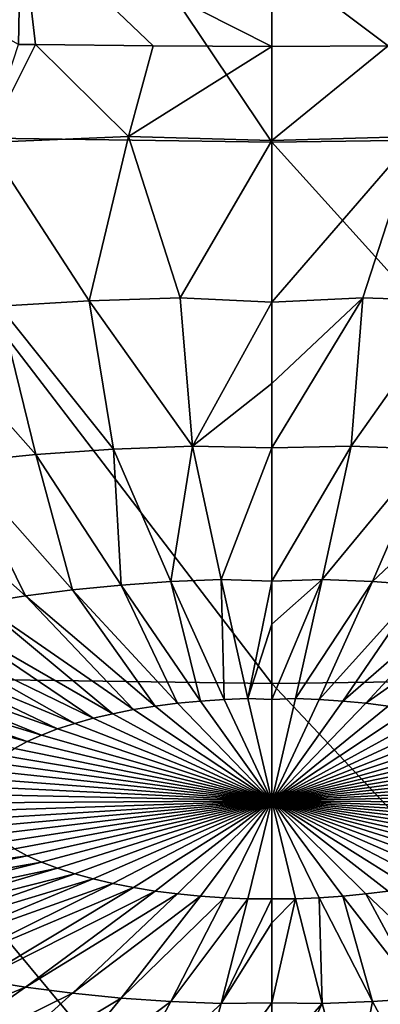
# Model space of a CAD drawing. Header units: metres. Extents: x -92 to 264, y -100 to 50.
# Tile 463 of 656: x 197.73 to 200.98, y -19.74 to -10.85. Entities that reach past the tile are written whole.
import ezdxf

# ---------------------------------------------------------------- set-up
doc = ezdxf.new("R2010")
doc.units = ezdxf.units.M
doc.layers.add('solid_21062050_01', color=7, linetype='CONTINUOUS')

msp = doc.modelspace()

# ---------------------------------------------------------------- linework, layer by layer
at = {"layer": 'solid_21062050_01'}
for points in [[(196.902649, -7.338367, 212.857666), (196.218887, -11.900517, 219.153961), (200, -11.953183, 219.300247)], [(196.902649, -7.338367, 212.857666), (200, -11.953183, 219.300247), (200, -7.380579, 212.974915)], [(203.104828, -7.339487, 212.859039), (200, -7.380579, 212.974915), (203.783691, -11.901681, 219.15538)], [(200, -7.380579, 212.974915), (200, -11.953183, 219.300247), (203.783691, -11.901681, 219.15538)], [(197.737213, -9.94415, 149.294205), (197.717499, -11.071135, 151.726532), (195.485153, -9.803099, 149.084305)], [(197.869141, -11.073556, 151.727661), (197.717499, -11.071135, 151.726532), (197.737213, -9.94415, 149.294205)], [(200, -10.293792, 150.021179), (200, -11.089403, 151.734085), (197.737213, -9.94415, 149.294205)], [(198.932327, -11.085698, 151.733063), (197.737213, -9.94415, 149.294205), (200, -11.089403, 151.734085)], [(198.932327, -11.085698, 151.733063), (197.869141, -11.073556, 151.727661), (197.737213, -9.94415, 149.294205)], [(202.262787, -9.944149, 149.294205), (202.28154, -11.07116, 151.726547), (200, -10.293792, 150.021179)], [(200, -10.293792, 150.021179), (202.28154, -11.07116, 151.726547), (202.095993, -11.074096, 151.727921)], [(200, -10.293792, 150.021179), (202.095993, -11.074096, 151.727921), (201.0504, -11.085824, 151.733109)], [(200, -10.293792, 150.021179), (201.0504, -11.085824, 151.733109), (200, -11.089403, 151.734085)], [(197.425598, -11.956537, 153.657959), (197.717499, -11.071135, 151.726532), (197.869141, -11.073556, 151.727661)], [(198.708542, -11.903319, 153.510147), (197.425598, -11.956537, 153.657959), (197.869141, -11.073556, 151.727661)], [(198.708542, -11.903319, 153.510147), (197.869141, -11.073556, 151.727661), (198.932327, -11.085698, 151.733063)], [(198.708542, -11.903319, 153.510147), (198.932327, -11.085698, 151.733063), (200, -11.089403, 151.734085)], [(198.708542, -11.903319, 153.510147), (200, -11.089403, 151.734085), (200, -11.939575, 153.579575)], [(200, -11.939575, 153.579575), (200, -11.089403, 151.734085), (201.0504, -11.085824, 151.733109)], [(201.294571, -11.903408, 153.510391), (200, -11.939575, 153.579575), (201.0504, -11.085824, 151.733109)], [(196.218887, -11.900517, 219.153961), (195.640869, -16.7822, 225.216492), (200, -16.842531, 225.384064)], [(196.218887, -11.900517, 219.153961), (200, -16.842531, 225.384064), (200, -11.953183, 219.300247)], [(198.708542, -11.903319, 153.510147), (198.354767, -13.386903, 156.860245), (197.425598, -11.956537, 153.657959)], [(198.708542, -11.903319, 153.510147), (199.175537, -13.358876, 156.782394), (198.354767, -13.386903, 156.860245)], [(198.708542, -11.903319, 153.510147), (200, -11.939575, 153.579575), (199.175537, -13.358876, 156.782394)], [(203.783691, -11.901681, 219.15538), (200, -11.953183, 219.300247), (204.360916, -16.783363, 225.217789)], [(200, -13.399417, 156.871628), (200, -11.939575, 153.579575), (201.294571, -11.903408, 153.510391)], [(200, -13.399417, 156.871628), (201.294571, -11.903408, 153.510391), (200.822952, -13.358844, 156.782303)], [(200.822952, -13.358844, 156.782303), (201.294571, -11.903408, 153.510391), (201.642242, -13.386769, 156.859879)], [(197.425598, -11.956537, 153.657959), (198.354767, -13.386903, 156.860245), (197.541367, -13.433475, 156.989609)], [(199.175537, -13.358876, 156.782394), (200, -11.939575, 153.579575), (200, -13.399417, 156.871628)], [(200, -11.953183, 219.300247), (200, -16.842531, 225.384064), (204.360916, -16.783363, 225.217789)], [(197.541367, -13.433475, 156.989609), (198.354767, -13.386903, 156.860245), (198.573563, -14.726482, 160.024628)], [(198.354767, -13.386903, 156.860245), (199.175537, -13.358876, 156.782394), (199.284454, -14.697243, 159.94342)], [(198.354767, -13.386903, 156.860245), (199.284454, -14.697243, 159.94342), (198.573563, -14.726482, 160.024628)], [(199.175537, -13.358876, 156.782394), (200, -13.399417, 156.871628), (199.284454, -14.697243, 159.94342)], [(199.284454, -14.697243, 159.94342), (200, -13.399417, 156.871628), (200, -14.134315, 158.591751)], [(200.822952, -13.358844, 156.782303), (200.715546, -14.697243, 159.94342), (200, -14.714415, 159.981476)], [(200.822952, -13.358844, 156.782303), (200, -14.714415, 159.981476), (200, -14.134315, 158.591751)], [(200, -13.399417, 156.871628), (200.822952, -13.358844, 156.782303), (200, -14.134315, 158.591751)], [(200.822952, -13.358844, 156.782303), (201.642242, -13.386769, 156.859879), (200.715546, -14.697243, 159.94342)], [(201.642242, -13.386769, 156.859879), (201.426437, -14.726482, 160.024628), (200.715546, -14.697243, 159.94342)], [(196.745941, -13.500445, 157.174393), (197.541367, -13.433475, 156.989609), (197.871918, -14.775003, 160.159409)], [(196.745941, -13.500445, 157.174393), (197.871918, -14.775003, 160.159409), (197.184067, -14.842493, 160.346863)], [(197.541367, -13.433475, 156.989609), (198.573563, -14.726482, 160.024628), (197.871918, -14.775003, 160.159409)], [(199.284454, -14.697243, 159.94342), (200, -14.134315, 158.591751), (200, -14.714415, 159.981476)], [(197.871918, -14.775003, 160.159409), (198.573563, -14.726482, 160.024628), (198.643433, -15.952156, 163.062454)], [(198.573563, -14.726482, 160.024628), (199.284454, -14.697243, 159.94342), (199.090698, -15.921226, 162.976532)], [(198.573563, -14.726482, 160.024628), (199.090698, -15.921226, 162.976532), (198.643433, -15.952156, 163.062454)], [(199.284454, -14.697243, 159.94342), (199.543869, -15.902586, 162.924759), (199.090698, -15.921226, 162.976532)], [(199.284454, -14.697243, 159.94342), (200, -14.714415, 159.981476), (199.543869, -15.902586, 162.924759)], [(199.543869, -15.902586, 162.924759), (200, -14.714415, 159.981476), (200, -15.915979, 162.957184)], [(200.715546, -14.697243, 159.94342), (200.456131, -15.902586, 162.924759), (200, -15.915979, 162.957184)], [(200.715546, -14.697243, 159.94342), (200, -15.915979, 162.957184), (200, -14.714415, 159.981476)], [(200.715546, -14.697243, 159.94342), (201.426437, -14.726482, 160.024628), (200.456131, -15.902586, 162.924759)], [(201.426437, -14.726482, 160.024628), (200.909302, -15.921226, 162.976532), (200.456131, -15.902586, 162.924759)], [(201.426437, -14.726482, 160.024628), (202.128082, -14.775003, 160.159409), (200.909302, -15.921226, 162.976532)], [(196.514481, -14.928513, 160.585785), (197.184067, -14.842493, 160.346863), (197.778122, -16.050011, 163.334259)], [(197.184067, -14.842493, 160.346863), (197.871918, -14.775003, 160.159409), (198.204956, -15.995177, 163.181946)], [(197.184067, -14.842493, 160.346863), (198.204956, -15.995177, 163.181946), (197.778122, -16.050011, 163.334259)], [(197.871918, -14.775003, 160.159409), (198.643433, -15.952156, 163.062454), (198.204956, -15.995177, 163.181946)], [(202.128082, -14.775003, 160.159409), (201.356567, -15.952156, 163.062454), (200.909302, -15.921226, 162.976532)], [(196.514481, -14.928513, 160.585785), (197.778122, -16.050011, 163.334259), (197.365692, -16.116302, 163.518387)], [(199.090698, -15.921226, 162.976532), (199.543869, -15.902586, 162.924759), (199.570236, -16.98488, 165.729706)], [(199.543869, -15.902586, 162.924759), (200, -15.915979, 162.957184), (199.784424, -16.97607, 165.705231)], [(199.543869, -15.902586, 162.924759), (199.784424, -16.97607, 165.705231), (199.570236, -16.98488, 165.729706)], [(200.456131, -15.902586, 162.924759), (200.215576, -16.97607, 165.705231), (200, -16.986008, 165.731232)], [(200.456131, -15.902586, 162.924759), (200, -16.986008, 165.731232), (200, -16.306824, 163.955841)], [(200, -15.915979, 162.957184), (200.456131, -15.902586, 162.924759), (200, -16.306824, 163.955841)], [(200.456131, -15.902586, 162.924759), (200.909302, -15.921226, 162.976532), (200.215576, -16.97607, 165.705231)], [(197.778122, -16.050011, 163.334259), (198.204956, -15.995177, 163.181946), (198.94986, -17.04575, 165.898773)], [(198.204956, -15.995177, 163.181946), (198.643433, -15.952156, 163.062454), (199.151596, -17.019833, 165.826782)], [(198.204956, -15.995177, 163.181946), (199.151596, -17.019833, 165.826782), (198.94986, -17.04575, 165.898773)], [(198.643433, -15.952156, 163.062454), (199.090698, -15.921226, 162.976532), (199.358841, -16.999498, 165.770309)], [(198.643433, -15.952156, 163.062454), (199.358841, -16.999498, 165.770309), (199.151596, -17.019833, 165.826782)], [(199.090698, -15.921226, 162.976532), (199.570236, -16.98488, 165.729706), (199.358841, -16.999498, 165.770309)], [(199.784424, -16.97607, 165.705231), (200, -15.915979, 162.957184), (200, -16.306824, 163.955841)], [(200.909302, -15.921226, 162.976532), (200.429764, -16.98488, 165.729706), (200.215576, -16.97607, 165.705231)], [(200.909302, -15.921226, 162.976532), (201.356567, -15.952156, 163.062454), (200.429764, -16.98488, 165.729706)], [(201.356567, -15.952156, 163.062454), (200.641159, -16.999498, 165.770309), (200.429764, -16.98488, 165.729706)], [(201.356567, -15.952156, 163.062454), (201.795044, -15.995177, 163.181946), (200.641159, -16.999498, 165.770309)], [(201.795044, -15.995177, 163.181946), (200.848404, -17.019833, 165.826782), (200.641159, -16.999498, 165.770309)], [(201.795044, -15.995177, 163.181946), (202.221878, -16.050011, 163.334259), (200.848404, -17.019833, 165.826782)], [(197.365692, -16.116302, 163.518387), (197.778122, -16.050011, 163.334259), (198.754944, -17.07708, 165.985794)], [(197.778122, -16.050011, 163.334259), (198.94986, -17.04575, 165.898773), (198.754944, -17.07708, 165.985794)], [(202.221878, -16.050011, 163.334259), (201.05014, -17.04575, 165.898773), (200.848404, -17.019833, 165.826782)], [(196.970352, -16.193619, 163.733139), (197.365692, -16.116302, 163.518387), (198.568085, -17.113623, 166.087296)], [(197.365692, -16.116302, 163.518387), (198.754944, -17.07708, 165.985794), (198.568085, -17.113623, 166.087296)], [(196.594666, -16.28146, 163.977127), (196.970352, -16.193619, 163.733139), (198.390533, -17.15514, 166.202606)], [(196.970352, -16.193619, 163.733139), (198.568085, -17.113623, 166.087296), (198.390533, -17.15514, 166.202606)], [(196.241058, -16.379257, 164.248764), (196.594666, -16.28146, 163.977127), (198.223404, -17.201361, 166.330994)], [(196.594666, -16.28146, 163.977127), (198.390533, -17.15514, 166.202606), (198.223404, -17.201361, 166.330994)], [(199.784424, -16.97607, 165.705231), (200, -16.306824, 163.955841), (200, -16.986008, 165.731232)], [(195.911835, -16.486376, 164.54631), (196.241058, -16.379257, 164.248764), (198.067795, -17.251989, 166.471619)], [(196.241058, -16.379257, 164.248764), (198.223404, -17.201361, 166.330994), (198.067795, -17.251989, 166.471619)], [(195.609116, -16.602121, 164.867798), (195.911835, -16.486376, 164.54631), (197.924728, -17.306694, 166.623566)], [(195.911835, -16.486376, 164.54631), (198.067795, -17.251989, 166.471619), (197.924728, -17.306694, 166.623566)], [(195.334869, -16.725742, 165.211166), (195.609116, -16.602121, 164.867798), (197.795105, -17.36512, 166.785858)], [(195.609116, -16.602121, 164.867798), (197.924728, -17.306694, 166.623566), (197.795105, -17.36512, 166.785858)], [(195.640869, -16.7822, 225.216492), (195.187561, -21.965796, 231.024963), (200, -22.030552, 231.204834)], [(195.334869, -16.725742, 165.211166), (197.795105, -17.36512, 166.785858), (197.679794, -17.426891, 166.957428)], [(195.640869, -16.7822, 225.216492), (200, -22.030552, 231.204834), (200, -16.842531, 225.384064)], [(204.360916, -16.783363, 225.217789), (200, -16.842531, 225.384064), (204.812439, -21.965796, 231.024963)], [(200, -16.842531, 225.384064), (200, -22.030552, 231.204834), (204.812439, -21.965796, 231.024963)], [(199.570236, -16.98488, 165.729706), (199.784424, -16.97607, 165.705231), (200, -17.899887, 168.210876)], [(199.784424, -16.97607, 165.705231), (200, -16.986008, 165.731232), (200, -17.899887, 168.210876)], [(200.215576, -16.97607, 165.705231), (200.429764, -16.98488, 165.729706), (200, -17.899887, 168.210876)], [(200, -16.986008, 165.731232), (200.215576, -16.97607, 165.705231), (200, -17.899887, 168.210876)], [(198.754944, -17.07708, 165.985794), (198.94986, -17.04575, 165.898773), (200, -17.899887, 168.210876)], [(198.94986, -17.04575, 165.898773), (199.151596, -17.019833, 165.826782), (200, -17.899887, 168.210876)], [(199.151596, -17.019833, 165.826782), (199.358841, -16.999498, 165.770309), (200, -17.899887, 168.210876)], [(199.358841, -16.999498, 165.770309), (199.570236, -16.98488, 165.729706), (200, -17.899887, 168.210876)], [(200.429764, -16.98488, 165.729706), (200.641159, -16.999498, 165.770309), (200, -17.899887, 168.210876)], [(200.641159, -16.999498, 165.770309), (200.848404, -17.019833, 165.826782), (200, -17.899887, 168.210876)], [(200.848404, -17.019833, 165.826782), (201.05014, -17.04575, 165.898773), (200, -17.899887, 168.210876)], [(201.05014, -17.04575, 165.898773), (201.245056, -17.07708, 165.985794), (200, -17.899887, 168.210876)], [(198.223404, -17.201361, 166.330994), (198.390533, -17.15514, 166.202606), (200, -17.899887, 168.210876)], [(198.390533, -17.15514, 166.202606), (198.568085, -17.113623, 166.087296), (200, -17.899887, 168.210876)], [(198.568085, -17.113623, 166.087296), (198.754944, -17.07708, 165.985794), (200, -17.899887, 168.210876)], [(201.245056, -17.07708, 165.985794), (201.431915, -17.113623, 166.087296), (200, -17.899887, 168.210876)], [(201.431915, -17.113623, 166.087296), (201.609467, -17.15514, 166.202606), (200, -17.899887, 168.210876)], [(201.609467, -17.15514, 166.202606), (201.776596, -17.201361, 166.330994), (200, -17.899887, 168.210876)], [(198.067795, -17.251989, 166.471619), (198.223404, -17.201361, 166.330994), (200, -17.899887, 168.210876)], [(201.776596, -17.201361, 166.330994), (201.932205, -17.251989, 166.471619), (200, -17.899887, 168.210876)], [(197.795105, -17.36512, 166.785858), (197.924728, -17.306694, 166.623566), (200, -17.899887, 168.210876)], [(197.924728, -17.306694, 166.623566), (198.067795, -17.251989, 166.471619), (200, -17.899887, 168.210876)], [(201.932205, -17.251989, 166.471619), (202.075272, -17.306694, 166.623566), (200, -17.899887, 168.210876)], [(202.075272, -17.306694, 166.623566), (202.204895, -17.36512, 166.785858), (200, -17.899887, 168.210876)], [(197.679794, -17.426891, 166.957428), (197.795105, -17.36512, 166.785858), (200, -17.899887, 168.210876)], [(202.204895, -17.36512, 166.785858), (202.320206, -17.426891, 166.957428), (200, -17.899887, 168.210876)], [(197.494965, -17.558842, 167.323944), (197.579529, -17.491604, 167.137177), (200, -17.899887, 168.210876)], [(197.579529, -17.491604, 167.137177), (197.679794, -17.426891, 166.957428), (200, -17.899887, 168.210876)], [(202.320206, -17.426891, 166.957428), (202.420471, -17.491604, 167.137177), (200, -17.899887, 168.210876)], [(202.420471, -17.491604, 167.137177), (202.505035, -17.558842, 167.323944), (200, -17.899887, 168.210876)], [(197.426636, -17.628164, 167.516495), (197.494965, -17.558842, 167.323944), (200, -17.899887, 168.210876)], [(202.505035, -17.558842, 167.323944), (202.573364, -17.628164, 167.516495), (200, -17.899887, 168.210876)], [(197.375, -17.699125, 167.713593), (197.426636, -17.628164, 167.516495), (200, -17.899887, 168.210876)], [(202.573364, -17.628164, 167.516495), (202.625, -17.699125, 167.713593), (200, -17.899887, 168.210876)], [(197.323029, -17.844112, 168.116302), (197.340393, -17.771263, 167.913971), (200, -17.899887, 168.210876)], [(197.340393, -17.771263, 167.913971), (197.375, -17.699125, 167.713593), (200, -17.899887, 168.210876)], [(202.625, -17.699125, 167.713593), (202.659607, -17.771263, 167.913971), (200, -17.899887, 168.210876)], [(202.659607, -17.771263, 167.913971), (202.676971, -17.844112, 168.116302), (200, -17.899887, 168.210876)], [(197.323029, -17.917196, 168.319305), (197.323029, -17.844112, 168.116302), (200, -17.899887, 168.210876)], [(202.676971, -17.844112, 168.116302), (202.676971, -17.917196, 168.319305), (200, -17.899887, 168.210876)], [(197.340393, -17.990044, 168.521652), (197.323029, -17.917196, 168.319305), (200, -17.899887, 168.210876)], [(197.375, -18.062183, 168.722015), (197.340393, -17.990044, 168.521652), (200, -17.899887, 168.210876)], [(197.426636, -18.133144, 168.919128), (197.375, -18.062183, 168.722015), (200, -17.899887, 168.210876)], [(197.494965, -18.202467, 169.111679), (197.426636, -18.133144, 168.919128), (200, -17.899887, 168.210876)], [(197.579529, -18.269703, 169.298431), (197.494965, -18.202467, 169.111679), (200, -17.899887, 168.210876)], [(197.679794, -18.334417, 169.47818), (197.579529, -18.269703, 169.298431), (200, -17.899887, 168.210876)], [(197.795105, -18.396187, 169.64975), (197.679794, -18.334417, 169.47818), (200, -17.899887, 168.210876)], [(197.924728, -18.454615, 169.812042), (197.795105, -18.396187, 169.64975), (200, -17.899887, 168.210876)], [(198.067795, -18.509319, 169.963989), (197.924728, -18.454615, 169.812042), (200, -17.899887, 168.210876)], [(198.223404, -18.559948, 170.104614), (198.067795, -18.509319, 169.963989), (200, -17.899887, 168.210876)], [(198.390533, -18.606169, 170.233002), (198.223404, -18.559948, 170.104614), (200, -17.899887, 168.210876)], [(198.568085, -18.647686, 170.348328), (198.390533, -18.606169, 170.233002), (200, -17.899887, 168.210876)], [(198.754944, -18.684229, 170.449814), (198.568085, -18.647686, 170.348328), (200, -17.899887, 168.210876)], [(198.94986, -18.715559, 170.53685), (198.754944, -18.684229, 170.449814), (200, -17.899887, 168.210876)], [(199.151596, -18.741476, 170.608826), (198.94986, -18.715559, 170.53685), (200, -17.899887, 168.210876)], [(199.358841, -18.761808, 170.665314), (199.151596, -18.741476, 170.608826), (200, -17.899887, 168.210876)], [(199.570236, -18.776428, 170.705917), (199.358841, -18.761808, 170.665314), (200, -17.899887, 168.210876)], [(199.784424, -18.785236, 170.730377), (199.570236, -18.776428, 170.705917), (200, -17.899887, 168.210876)], [(199.784424, -18.785236, 170.730377), (200, -17.899887, 168.210876), (200, -18.784908, 170.729034)], [(200.215576, -18.785236, 170.730377), (200, -18.784908, 170.729034), (200, -17.899887, 168.210876)], [(200.429764, -18.776428, 170.705917), (200.215576, -18.785236, 170.730377), (200, -17.899887, 168.210876)], [(200.641159, -18.761808, 170.665314), (200.429764, -18.776428, 170.705917), (200, -17.899887, 168.210876)], [(200.848404, -18.741476, 170.608826), (200.641159, -18.761808, 170.665314), (200, -17.899887, 168.210876)], [(201.05014, -18.715559, 170.53685), (200.848404, -18.741476, 170.608826), (200, -17.899887, 168.210876)], [(201.245056, -18.684229, 170.449814), (201.05014, -18.715559, 170.53685), (200, -17.899887, 168.210876)], [(201.431915, -18.647686, 170.348328), (201.245056, -18.684229, 170.449814), (200, -17.899887, 168.210876)], [(201.609467, -18.606169, 170.233002), (201.431915, -18.647686, 170.348328), (200, -17.899887, 168.210876)], [(201.776596, -18.559948, 170.104614), (201.609467, -18.606169, 170.233002), (200, -17.899887, 168.210876)], [(201.932205, -18.509319, 169.963989), (201.776596, -18.559948, 170.104614), (200, -17.899887, 168.210876)], [(202.075272, -18.454615, 169.812042), (201.932205, -18.509319, 169.963989), (200, -17.899887, 168.210876)], [(202.204895, -18.396187, 169.64975), (202.075272, -18.454615, 169.812042), (200, -17.899887, 168.210876)], [(202.320206, -18.334417, 169.47818), (202.204895, -18.396187, 169.64975), (200, -17.899887, 168.210876)], [(202.420471, -18.269703, 169.298431), (202.320206, -18.334417, 169.47818), (200, -17.899887, 168.210876)], [(202.505035, -18.202467, 169.111679), (202.420471, -18.269703, 169.298431), (200, -17.899887, 168.210876)], [(202.573364, -18.133144, 168.919128), (202.505035, -18.202467, 169.111679), (200, -17.899887, 168.210876)], [(202.625, -18.062183, 168.722015), (202.573364, -18.133144, 168.919128), (200, -17.899887, 168.210876)], [(202.659607, -17.990044, 168.521652), (202.625, -18.062183, 168.722015), (200, -17.899887, 168.210876)], [(202.676971, -17.917196, 168.319305), (202.659607, -17.990044, 168.521652), (200, -17.899887, 168.210876)], [(195.090897, -18.776588, 170.907608), (197.679794, -18.334417, 169.47818), (197.795105, -18.396187, 169.64975)], [(195.334869, -18.907284, 171.27063), (195.090897, -18.776588, 170.907608), (197.795105, -18.396187, 169.64975)], [(195.334869, -18.907284, 171.27063), (197.795105, -18.396187, 169.64975), (197.924728, -18.454615, 169.812042)], [(195.609116, -19.030905, 171.613998), (195.334869, -18.907284, 171.27063), (197.924728, -18.454615, 169.812042)], [(195.609116, -19.030905, 171.613998), (197.924728, -18.454615, 169.812042), (198.067795, -18.509319, 169.963989)], [(195.911835, -19.146648, 171.935501), (195.609116, -19.030905, 171.613998), (198.067795, -18.509319, 169.963989)], [(195.911835, -19.146648, 171.935501), (198.067795, -18.509319, 169.963989), (198.223404, -18.559948, 170.104614)], [(196.241058, -19.253767, 172.233032), (195.911835, -19.146648, 171.935501), (198.223404, -18.559948, 170.104614)], [(196.241058, -19.253767, 172.233032), (198.223404, -18.559948, 170.104614), (198.390533, -18.606169, 170.233002)], [(196.594666, -19.351564, 172.504669), (196.241058, -19.253767, 172.233032), (198.390533, -18.606169, 170.233002)], [(196.594666, -19.351564, 172.504669), (198.390533, -18.606169, 170.233002), (198.568085, -18.647686, 170.348328)], [(196.970352, -19.439407, 172.748657), (196.594666, -19.351564, 172.504669), (198.568085, -18.647686, 170.348328)], [(196.970352, -19.439407, 172.748657), (198.568085, -18.647686, 170.348328), (198.754944, -18.684229, 170.449814)], [(197.365692, -19.516724, 172.963409), (196.970352, -19.439407, 172.748657), (198.754944, -18.684229, 170.449814)], [(197.365692, -19.516724, 172.963409), (198.754944, -18.684229, 170.449814), (198.94986, -18.715559, 170.53685)], [(197.778122, -19.583014, 173.147552), (197.365692, -19.516724, 172.963409), (198.94986, -18.715559, 170.53685)], [(197.778122, -19.583014, 173.147552), (198.94986, -18.715559, 170.53685), (199.151596, -18.741476, 170.608826)], [(198.204956, -19.637848, 173.29985), (197.778122, -19.583014, 173.147552), (199.151596, -18.741476, 170.608826)], [(198.204956, -19.637848, 173.29985), (199.151596, -18.741476, 170.608826), (199.358841, -18.761808, 170.665314)], [(201.356567, -19.68087, 173.419342), (200.641159, -18.761808, 170.665314), (200.848404, -18.741476, 170.608826)], [(201.795044, -19.637848, 173.29985), (200.848404, -18.741476, 170.608826), (201.05014, -18.715559, 170.53685)], [(201.795044, -19.637848, 173.29985), (201.356567, -19.68087, 173.419342), (200.848404, -18.741476, 170.608826)], [(198.643433, -19.68087, 173.419342), (198.204956, -19.637848, 173.29985), (199.358841, -18.761808, 170.665314)], [(198.643433, -19.68087, 173.419342), (199.358841, -18.761808, 170.665314), (199.570236, -18.776428, 170.705917)], [(199.090698, -19.7118, 173.505264), (198.643433, -19.68087, 173.419342), (199.570236, -18.776428, 170.705917)], [(199.090698, -19.7118, 173.505264), (199.570236, -18.776428, 170.705917), (199.784424, -18.785236, 170.730377)], [(199.543869, -19.730438, 173.557037), (199.090698, -19.7118, 173.505264), (199.784424, -18.785236, 170.730377)], [(199.543869, -19.730438, 173.557037), (200, -18.784908, 170.729034), (200, -19.000801, 171.361679)], [(199.543869, -19.730438, 173.557037), (199.784424, -18.785236, 170.730377), (200, -18.784908, 170.729034)], [(200, -19.000801, 171.361679), (200, -18.784908, 170.729034), (200.215576, -18.785236, 170.730377)], [(200, -19.724009, 173.535522), (200, -19.000801, 171.361679), (200.215576, -18.785236, 170.730377)], [(200.456131, -19.730438, 173.557037), (200, -19.724009, 173.535522), (200.215576, -18.785236, 170.730377)], [(200.456131, -19.730438, 173.557037), (200.215576, -18.785236, 170.730377), (200.429764, -18.776428, 170.705917)], [(200.909302, -19.7118, 173.505264), (200.429764, -18.776428, 170.705917), (200.641159, -18.761808, 170.665314)], [(200.909302, -19.7118, 173.505264), (200.456131, -19.730438, 173.557037), (200.429764, -18.776428, 170.705917)], [(201.356567, -19.68087, 173.419342), (200.909302, -19.7118, 173.505264), (200.641159, -18.761808, 170.665314)], [(199.543869, -19.730438, 173.557037), (200, -19.000801, 171.361679), (200, -19.724009, 173.535522)], [(195.867493, -20.366827, 175.691299), (197.365692, -19.516724, 172.963409), (197.778122, -19.583014, 173.147552)], [(196.514481, -20.470819, 175.980148), (195.867493, -20.366827, 175.691299), (197.778122, -19.583014, 173.147552)], [(196.514481, -20.470819, 175.980148), (197.778122, -19.583014, 173.147552), (198.204956, -19.637848, 173.29985)], [(197.184067, -20.556837, 176.21907), (196.514481, -20.470819, 175.980148), (198.204956, -19.637848, 173.29985)], [(197.184067, -20.556837, 176.21907), (198.204956, -19.637848, 173.29985), (198.643433, -19.68087, 173.419342)], [(197.871918, -20.624327, 176.406525), (197.184067, -20.556837, 176.21907), (198.643433, -19.68087, 173.419342)], [(197.871918, -20.624327, 176.406525), (198.643433, -19.68087, 173.419342), (199.090698, -19.7118, 173.505264)], [(198.573563, -20.67285, 176.541306), (197.871918, -20.624327, 176.406525), (199.090698, -19.7118, 173.505264)], [(198.573563, -20.67285, 176.541306), (199.090698, -19.7118, 173.505264), (199.543869, -19.730438, 173.557037)], [(199.284454, -20.702089, 176.622513), (198.573563, -20.67285, 176.541306), (199.543869, -19.730438, 173.557037)], [(199.284454, -20.702089, 176.622513), (200, -19.724009, 173.535522), (200, -20.246502, 175.160767)], [(199.284454, -20.702089, 176.622513), (199.543869, -19.730438, 173.557037), (200, -19.724009, 173.535522)], [(200, -20.246502, 175.160767), (200, -19.724009, 173.535522), (200.456131, -19.730438, 173.557037)], [(200, -20.695189, 176.595612), (200, -20.246502, 175.160767), (200.456131, -19.730438, 173.557037)], [(200.715546, -20.702089, 176.622513), (200, -20.695189, 176.595612), (200.456131, -19.730438, 173.557037)], [(200.715546, -20.702089, 176.622513), (200.456131, -19.730438, 173.557037), (200.909302, -19.7118, 173.505264)], [(201.426437, -20.67285, 176.541306), (200.715546, -20.702089, 176.622513), (200.909302, -19.7118, 173.505264)], [(201.426437, -20.67285, 176.541306), (200.909302, -19.7118, 173.505264), (201.356567, -19.68087, 173.419342)]]:
    msp.add_3dface(points, dxfattribs=at)

doc.saveas('drawing.dxf')
